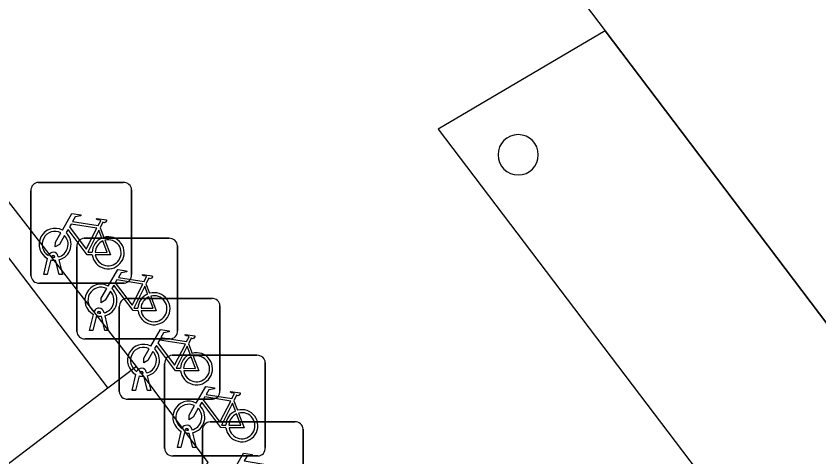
# Model space of a CAD drawing. Extents: x 160037 to 160839, y 385326 to 386441.
# Drawn here: x 160324.99 to 160332.95, y 386000.04 to 386004.41 of the extents above; entities that cross this region are included whole.
import ezdxf

# ---------------------------------------------------------------- set-up
doc = ezdxf.new("R2010")
doc.units = 0
for name, color, linetype in [('IMGEO_Fietsenrek', 7, 'Continuous'), ('IMGEO_Pand', 7, 'Continuous'), ('IMGEO_Pand_overbouw', 7, 'Continuous'), ('IMGEO_Rijbaan_lokaal_open', 7, 'Continuous'), ('IMGEO_Voetpad_open', 7, 'Continuous')]:
    doc.layers.add(name, color=color, linetype=linetype)

msp = doc.modelspace()

# ---------------------------------------------------------------- linework, layer by layer
at = {"layer": 'IMGEO_Fietsenrek'}
for p, q in [((160325.2079, 386002.7635), (160326.0488, 386002.7635)), ((160326.0488, 386002.7635), (160325.2079, 386002.7635)), ((160325.1335, 386001.8389), (160325.1335, 386002.6798)), ((160325.1335, 386002.6798), (160325.1335, 386001.8389)), ((160326.1325, 386002.6891), (160326.1325, 386001.8482)), ((160326.1325, 386001.8482), (160326.1325, 386002.6891)), ((160325.8202, 386002.3132), (160325.8565, 386002.218)), ((160325.6629, 386002.2085), (160326.5038, 386002.2085)), ((160326.5038, 386002.2085), (160325.6629, 386002.2085)), ((160325.5885, 386001.2839), (160325.5885, 386002.1248)), ((160325.5885, 386002.1248), (160325.5885, 386001.2839)), ((160326.5875, 386002.1341), (160326.5875, 386001.2932)), ((160326.5875, 386001.2932), (160326.5875, 386002.1341)), ((160325.3709, 386002.0199), (160325.3699, 386002.0242)), ((160325.4016, 386002.0314), (160325.4034, 386002.0235)), ((160325.2605, 386001.8483), (160325.2988, 386002.0083)), ((160325.3292, 386001.9961), (160325.2939, 386001.8483)), ((160325.412, 386001.8483), (160325.3781, 386001.99)), ((160325.4104, 386001.9943), (160325.4454, 386001.8483)), ((160325.2939, 386001.8483), (160325.2605, 386001.8483)), ((160325.4454, 386001.8483), (160325.412, 386001.8483)), ((160326.0581, 386001.7645), (160325.2172, 386001.7645)), ((160325.2172, 386001.7645), (160326.0581, 386001.7645)), ((160326.2752, 386001.7582), (160326.3115, 386001.663)), ((160326.0849, 386001.6125), (160326.9258, 386001.6125)), ((160326.9258, 386001.6125), (160326.0849, 386001.6125)), ((160325.8259, 386001.4649), (160325.8249, 386001.4692)), ((160325.8566, 386001.4764), (160325.8584, 386001.4685)), ((160326.0105, 386000.6879), (160326.0105, 386001.5288)), ((160326.0105, 386001.5288), (160326.0105, 386000.6879)), ((160327.0095, 386001.5381), (160327.0095, 386000.6972)), ((160327.0095, 386000.6972), (160327.0095, 386001.5381)), ((160325.7155, 386001.2933), (160325.7538, 386001.4533)), ((160325.7842, 386001.4411), (160325.7489, 386001.2933)), ((160325.867, 386001.2933), (160325.8331, 386001.435)), ((160325.8654, 386001.4393), (160325.9004, 386001.2933)), ((160325.7489, 386001.2933), (160325.7155, 386001.2933)), ((160325.9004, 386001.2933), (160325.867, 386001.2933)), ((160326.5131, 386001.2095), (160325.6722, 386001.2095)), ((160325.6722, 386001.2095), (160326.5131, 386001.2095)), ((160326.6972, 386001.1622), (160326.7335, 386001.067)), ((160326.5349, 386001.0475), (160327.3758, 386001.0475)), ((160327.3758, 386001.0475), (160326.5349, 386001.0475)), ((160326.4605, 386000.1229), (160326.4605, 386000.9638)), ((160326.4605, 386000.9638), (160326.4605, 386000.1229)), ((160327.4595, 386000.9731), (160327.4595, 386000.1322)), ((160327.4595, 386000.1322), (160327.4595, 386000.9731)), ((160326.1375, 386000.6973), (160326.1758, 386000.8573)), ((160326.2062, 386000.8451), (160326.1709, 386000.6973)), ((160326.2479, 386000.8689), (160326.2469, 386000.8732)), ((160326.289, 386000.6973), (160326.2551, 386000.839)), ((160326.2786, 386000.8804), (160326.2804, 386000.8725)), ((160326.2874, 386000.8433), (160326.3224, 386000.6973)), ((160326.1709, 386000.6973), (160326.1375, 386000.6973)), ((160326.3224, 386000.6973), (160326.289, 386000.6973)), ((160326.9351, 386000.6135), (160326.0942, 386000.6135)), ((160326.0942, 386000.6135), (160326.9351, 386000.6135)), ((160327.1472, 386000.5972), (160327.1835, 386000.502)), ((160326.9109, 386000.3875), (160327.7518, 386000.3875)), ((160327.7518, 386000.3875), (160326.9109, 386000.3875)), ((160326.5875, 386000.1323), (160326.6258, 386000.2923)), ((160326.6562, 386000.2801), (160326.6209, 386000.1323)), ((160326.6979, 386000.3039), (160326.6969, 386000.3082)), ((160326.739, 386000.1323), (160326.7051, 386000.274)), ((160326.7286, 386000.3154), (160326.7304, 386000.3075)), ((160326.7374, 386000.2783), (160326.7724, 386000.1323)), ((160326.8365, 385999.4629), (160326.8365, 386000.3038)), ((160326.8365, 386000.3038), (160326.8365, 385999.4629)), ((160327.8355, 386000.3131), (160327.8355, 385999.4722)), ((160327.8355, 385999.4722), (160327.8355, 386000.3131)), ((160326.6209, 386000.1323), (160326.5875, 386000.1323)), ((160326.7724, 386000.1323), (160326.739, 386000.1323)), ((160327.3851, 386000.0485), (160326.5442, 386000.0485)), ((160326.5442, 386000.0485), (160327.3851, 386000.0485))]:
    msp.add_line(p, q, dxfattribs=at)
for points in [[(160325.4461, 386002.2902), (160325.5408, 386002.4537), (160325.627, 386002.4399), (160325.6287, 386002.4312), (160325.5726, 386002.4203), (160325.5464, 386002.375), (160325.8016, 386002.3342)], [(160325.7887, 386002.309), (160325.5319, 386002.35), (160325.5152, 386002.3212), (160325.6822, 386002.1009), (160325.7887, 386002.309)], [(160325.8016, 386002.3342), (160325.8266, 386002.383), (160325.8215, 386002.387), (160325.7983, 386002.3907), (160325.7856, 386002.3982), (160325.7846, 386002.4013), (160325.7868, 386002.4059), (160325.8816, 386002.3908), (160325.8839, 386002.3805), (160325.8745, 386002.3681), (160325.8621, 386002.3617), (160325.8476, 386002.3679), (160325.8202, 386002.3132)], [(160325.4668, 386002.2377), (160325.4152, 386002.1485), (160325.3753, 386002.1225), (160325.3765, 386002.17), (160325.431, 386002.2642)], [(160325.7418, 386002.0455), (160325.6921, 386002.0456), (160325.5014, 386002.2973), (160325.4824, 386002.2645)], [(160325.8367, 386002.211), (160325.8074, 386002.2878), (160325.698, 386002.0697), (160325.7407, 386002.0696)], [(160325.7707, 386002.0695), (160325.8906, 386002.0693), (160325.8474, 386002.1829)], [(160325.8672, 386002.1898), (160325.9222, 386002.0452), (160325.7721, 386002.0455)], [(160325.9011, 386001.7352), (160325.9958, 386001.8987), (160326.082, 386001.8849), (160326.0837, 386001.8762), (160326.0276, 386001.8653), (160326.0014, 386001.82), (160326.2566, 386001.7792)], [(160326.2437, 386001.754), (160325.9869, 386001.795), (160325.9702, 386001.7662), (160326.1372, 386001.5459), (160326.2437, 386001.754)], [(160326.2566, 386001.7792), (160326.2816, 386001.828), (160326.2765, 386001.832), (160326.2533, 386001.8357), (160326.2406, 386001.8432), (160326.2396, 386001.8463), (160326.2418, 386001.8509), (160326.3366, 386001.8358), (160326.3389, 386001.8255), (160326.3295, 386001.8131), (160326.3171, 386001.8067), (160326.3026, 386001.8129), (160326.2752, 386001.7582)], [(160325.9218, 386001.6827), (160325.8702, 386001.5935), (160325.8303, 386001.5675), (160325.8315, 386001.615), (160325.886, 386001.7092)], [(160326.1968, 386001.4905), (160326.1471, 386001.4906), (160325.9564, 386001.7423), (160325.9374, 386001.7095)], [(160326.2917, 386001.656), (160326.2624, 386001.7328), (160326.153, 386001.5147), (160326.1957, 386001.5146)], [(160326.2257, 386001.5145), (160326.3456, 386001.5143), (160326.3024, 386001.6279)], [(160326.3222, 386001.6348), (160326.3772, 386001.4902), (160326.2271, 386001.4905)], [(160326.3231, 386001.1392), (160326.4178, 386001.3027), (160326.504, 386001.2889), (160326.5057, 386001.2802), (160326.4496, 386001.2693), (160326.4234, 386001.224), (160326.6786, 386001.1832)], [(160326.6786, 386001.1832), (160326.7036, 386001.232), (160326.6985, 386001.236), (160326.6753, 386001.2397), (160326.6626, 386001.2472), (160326.6616, 386001.2503), (160326.6638, 386001.2549), (160326.7586, 386001.2398), (160326.7609, 386001.2295), (160326.7515, 386001.2171), (160326.7391, 386001.2107), (160326.7246, 386001.2169), (160326.6972, 386001.1622)], [(160326.6188, 386000.8945), (160326.5691, 386000.8946), (160326.3784, 386001.1463), (160326.3594, 386001.1135)], [(160326.6657, 386001.158), (160326.4089, 386001.199), (160326.3922, 386001.1702), (160326.5592, 386000.9499), (160326.6657, 386001.158)], [(160326.3438, 386001.0867), (160326.2922, 386000.9975), (160326.2523, 386000.9715), (160326.2535, 386001.019), (160326.308, 386001.1132)], [(160326.7137, 386001.06), (160326.6844, 386001.1368), (160326.575, 386000.9187), (160326.6177, 386000.9186)], [(160326.6477, 386000.9185), (160326.7676, 386000.9183), (160326.7244, 386001.0319)], [(160326.7442, 386001.0388), (160326.7992, 386000.8942), (160326.6491, 386000.8945)], [(160326.7731, 386000.5742), (160326.8678, 386000.7377), (160326.954, 386000.7239), (160326.9557, 386000.7152), (160326.8996, 386000.7043), (160326.8734, 386000.659), (160327.1286, 386000.6182)], [(160327.1286, 386000.6182), (160327.1536, 386000.667), (160327.1485, 386000.671), (160327.1253, 386000.6747), (160327.1126, 386000.6822), (160327.1116, 386000.6853), (160327.1138, 386000.6899), (160327.2086, 386000.6748), (160327.2109, 386000.6645), (160327.2015, 386000.6521), (160327.1891, 386000.6457), (160327.1746, 386000.6519), (160327.1472, 386000.5972)], [(160327.1157, 386000.593), (160326.8589, 386000.634), (160326.8422, 386000.6052), (160327.0092, 386000.3849), (160327.1157, 386000.593)], [(160326.7938, 386000.5217), (160326.7422, 386000.4325), (160326.7023, 386000.4065), (160326.7035, 386000.454), (160326.758, 386000.5482)], [(160327.0688, 386000.3295), (160327.0191, 386000.3296), (160326.8284, 386000.5813), (160326.8094, 386000.5485)], [(160327.1637, 386000.495), (160327.1344, 386000.5718), (160327.025, 386000.3537), (160327.0677, 386000.3536)], [(160327.0977, 386000.3535), (160327.2176, 386000.3533), (160327.1744, 386000.4669)], [(160327.1942, 386000.4738), (160327.2492, 386000.3292), (160327.0991, 386000.3295)], [(160327.1491, 385999.9142), (160327.2438, 386000.0777), (160327.33, 386000.0639), (160327.3317, 386000.0552), (160327.2756, 386000.0443), (160327.2494, 385999.999), (160327.5046, 385999.9582)]]:
    msp.add_lwpolyline(points, dxfattribs=at)
for centre, radius, start, end in [((160325.2112, 386002.6856), 0.0779, 92.4484, 184.28452), ((160325.2112, 386002.6856), 0.0779, 92.4484, 184.28452), ((160326.0546, 386002.6858), 0.0779, 2.4484, 94.28452), ((160326.0546, 386002.6858), 0.0779, 2.4484, 94.28452), ((160325.3731, 386002.1489), 0.159, 62.67661, 242.13685), ((160325.3731, 386002.1489), 0.129, 63.31916, 238.90302), ((160325.3731, 386002.1489), 0.159, 283.5766, 46.60424), ((160325.3731, 386002.1489), 0.129, 283.60429, 43.43025), ((160325.6662, 386002.1306), 0.0779, 92.4484, 184.28452), ((160325.6662, 386002.1306), 0.0779, 92.4484, 184.28452), ((160325.8997, 386002.0649), 0.159, 113.3408, 178.32165), ((160325.8997, 386002.0649), 0.159, 187.0065, 105.77075), ((160325.8997, 386002.0649), 0.129, 113.92302, 177.95563), ((160325.8997, 386002.0649), 0.129, 188.67146, 104.58832), ((160326.5096, 386002.1308), 0.0779, 2.4484, 94.28452), ((160326.5096, 386002.1308), 0.0779, 2.4484, 94.28452), ((160325.3529, 386002.0203), 0.0499, 12.8025, 158.69338), ((160325.3529, 386002.0203), 0.0174, 12.8025, 163.45023), ((160325.3731, 386002.1489), 0.129, 253.41502, 269.02044), ((160325.3731, 386002.1489), 0.159, 253.99666, 271.78671), ((160325.2114, 386001.8422), 0.0779, 182.4484, 274.28452), ((160325.2114, 386001.8422), 0.0779, 182.4484, 274.28452), ((160326.0548, 386001.8424), 0.0779, 272.4484, 4.28452), ((160326.0548, 386001.8424), 0.0779, 272.4484, 4.28452), ((160325.8281, 386001.5939), 0.159, 62.67661, 242.13685), ((160325.8281, 386001.5939), 0.129, 63.31916, 238.90302), ((160325.8281, 386001.5939), 0.159, 283.5766, 46.60424), ((160325.8281, 386001.5939), 0.129, 283.60429, 43.43025), ((160326.3547, 386001.5099), 0.159, 113.3408, 178.32165), ((160326.3547, 386001.5099), 0.159, 187.0065, 105.77075), ((160326.3547, 386001.5099), 0.129, 113.92302, 177.95563), ((160326.3547, 386001.5099), 0.129, 188.67146, 104.58832), ((160326.0882, 386001.5346), 0.0779, 92.4484, 184.28452), ((160326.0882, 386001.5346), 0.0779, 92.4484, 184.28452), ((160326.9316, 386001.5348), 0.0779, 2.4484, 94.28452), ((160326.9316, 386001.5348), 0.0779, 2.4484, 94.28452), ((160325.8079, 386001.4653), 0.0499, 12.8025, 158.69338), ((160325.8079, 386001.4653), 0.0174, 12.8025, 163.45023), ((160325.8281, 386001.5939), 0.129, 253.41502, 269.02044), ((160325.8281, 386001.5939), 0.159, 253.99666, 271.78671), ((160325.6664, 386001.2872), 0.0779, 182.4484, 274.28452), ((160325.6664, 386001.2872), 0.0779, 182.4484, 274.28452), ((160326.5098, 386001.2874), 0.0779, 272.4484, 4.28452), ((160326.5098, 386001.2874), 0.0779, 272.4484, 4.28452), ((160326.2501, 386000.9979), 0.159, 62.67661, 242.13685), ((160326.2501, 386000.9979), 0.129, 63.31916, 238.90302), ((160326.2501, 386000.9979), 0.129, 283.60429, 43.43025), ((160326.2501, 386000.9979), 0.159, 283.5766, 46.60424), ((160326.7767, 386000.9139), 0.159, 187.0065, 105.77075), ((160326.5382, 386000.9696), 0.0779, 92.4484, 184.28452), ((160326.5382, 386000.9696), 0.0779, 92.4484, 184.28452), ((160326.7767, 386000.9139), 0.159, 113.3408, 178.32165), ((160326.7767, 386000.9139), 0.129, 113.92302, 177.95563), ((160326.7767, 386000.9139), 0.129, 188.67146, 104.58832), ((160327.3816, 386000.9698), 0.0779, 2.4484, 94.28452), ((160327.3816, 386000.9698), 0.0779, 2.4484, 94.28452), ((160326.2299, 386000.8693), 0.0499, 12.8025, 158.69338), ((160326.2501, 386000.9979), 0.159, 253.99666, 271.78671), ((160326.2299, 386000.8693), 0.0174, 12.8025, 163.45023), ((160326.2501, 386000.9979), 0.129, 253.41502, 269.02044), ((160326.0884, 386000.6912), 0.0779, 182.4484, 274.28452), ((160326.0884, 386000.6912), 0.0779, 182.4484, 274.28452), ((160326.9318, 386000.6914), 0.0779, 272.4484, 4.28452), ((160326.9318, 386000.6914), 0.0779, 272.4484, 4.28452), ((160326.7001, 386000.4329), 0.159, 62.67661, 242.13685), ((160326.7001, 386000.4329), 0.129, 63.31916, 238.90302), ((160326.7001, 386000.4329), 0.129, 283.60429, 43.43025), ((160326.7001, 386000.4329), 0.159, 283.5766, 46.60424), ((160327.2267, 386000.3489), 0.159, 187.0065, 105.77075), ((160327.2267, 386000.3489), 0.159, 113.3408, 178.32165), ((160327.2267, 386000.3489), 0.129, 113.92302, 177.95563), ((160327.2267, 386000.3489), 0.129, 188.67146, 104.58832), ((160326.6799, 386000.3043), 0.0499, 12.8025, 158.69338), ((160326.9142, 386000.3096), 0.0779, 92.4484, 184.28452), ((160326.9142, 386000.3096), 0.0779, 92.4484, 184.28452), ((160327.7576, 386000.3098), 0.0779, 2.4484, 94.28452), ((160327.7576, 386000.3098), 0.0779, 2.4484, 94.28452), ((160326.7001, 386000.4329), 0.159, 253.99666, 271.78671), ((160326.6799, 386000.3043), 0.0174, 12.8025, 163.45023), ((160326.7001, 386000.4329), 0.129, 253.41502, 269.02044), ((160326.5384, 386000.1262), 0.0779, 182.4484, 274.28452), ((160326.5384, 386000.1262), 0.0779, 182.4484, 274.28452), ((160327.3818, 386000.1264), 0.0779, 272.4484, 4.28452), ((160327.3818, 386000.1264), 0.0779, 272.4484, 4.28452)]:
    msp.add_arc(centre, radius, start, end, dxfattribs=at)
at = {"layer": 'IMGEO_Pand'}
msp.add_lwpolyline([(160327.941, 386008.079), (160330.831, 386004.266), (160334.064, 386000), (160343.732, 385987.245), (160342.227, 385986.103), (160341.629, 385985.65), (160343.551, 385983.115), (160344.149, 385983.569), (160345.639, 385984.699), (160349.861, 385979.176), (160356.345, 385970.639), (160357.132, 385969.603)], dxfattribs=at)
for start, end in [(0, 180), (180, 0)]:
    msp.add_arc((160329.969, 386003.037), 0.2, start, end, dxfattribs=at)
at = {"layer": 'IMGEO_Pand_overbouw'}
msp.add_lwpolyline([(160343.732, 385987.245), (160334.064, 386000), (160330.831, 386004.266), (160329.174, 386003.291), (160331.673, 386000), (160342.227, 385986.103)], close=True, dxfattribs=at)
at = {"layer": 'IMGEO_Rijbaan_lokaal_open'}
for points in [[(160326.181, 386000.938), (160322.666, 386005.467)], [(160326.78, 385999.882), (160326.893, 385999.983), (160326.181, 386000.938)]]:
    msp.add_lwpolyline(points, dxfattribs=at)
at = {"layer": 'IMGEO_Voetpad_open'}
for points in [[(160301.364, 385990.619), (160301.53, 385990.38), (160322.6, 386005.043), (160325.898, 386000.723)], [(160326.181, 386000.938), (160325.898, 386000.723)], [(160325.898, 386000.723), (160324.95, 386000), (160301.572, 385982.338), (160300.43, 385981.446), (160300.198, 385981.265)]]:
    msp.add_lwpolyline(points, dxfattribs=at)

doc.saveas('drawing.dxf')
